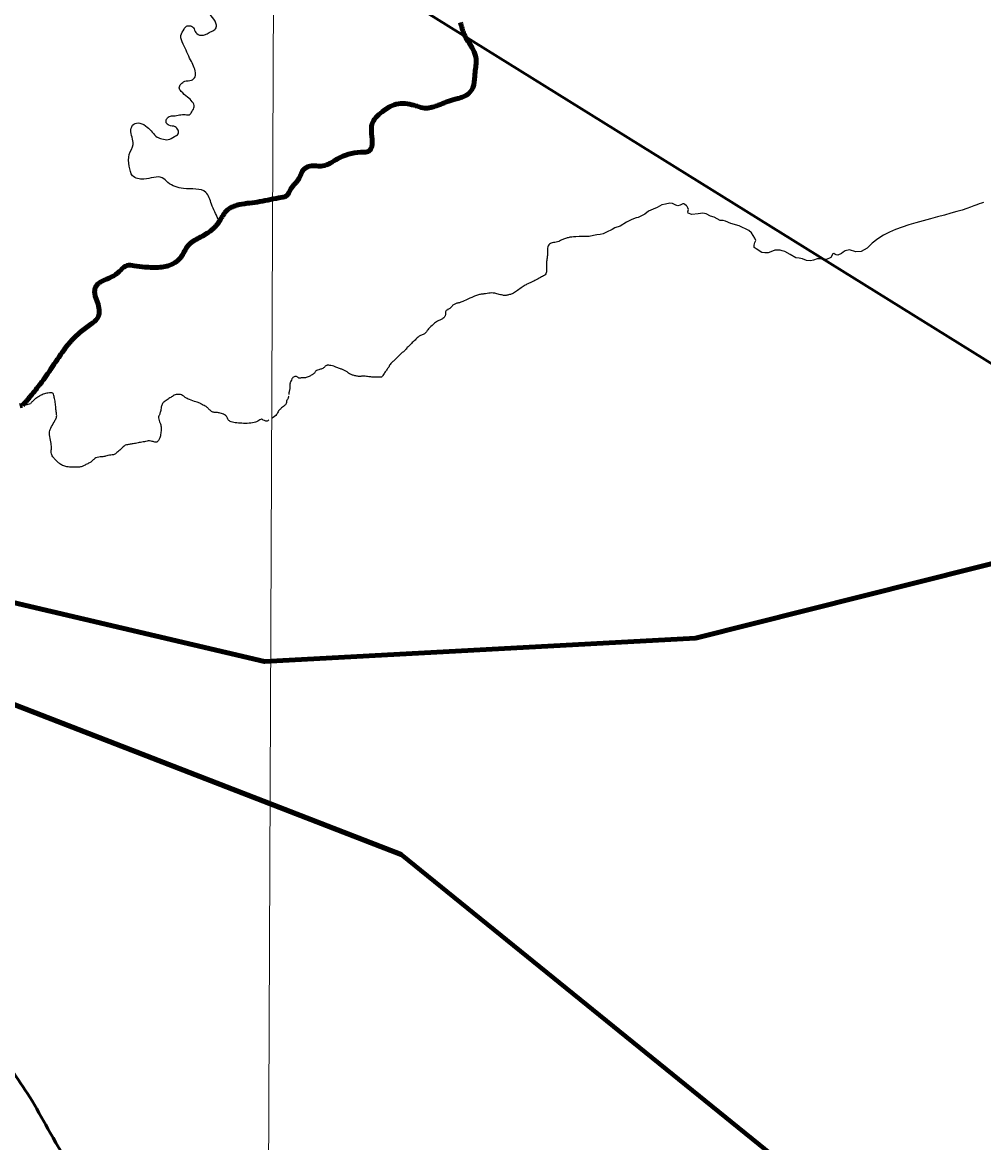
# Model space of a CAD drawing. Extents: x -1643653 to 4543381, y 1624270 to 13878484.
# Drawn here: x 662004 to 672672, y 8968437 to 8980875 of the extents above; entities that cross this region are included whole.
import ezdxf

# ---------------------------------------------------------------- set-up
doc = ezdxf.new("R2010")
doc.units = 0
doc.header["$LTSCALE"] = 200
for name, color, linetype, lineweight in [('1', 7, 'Continuous', 13), ('12', 7, 'Continuous', 25), ('24', 7, 'Continuous', 25), ('58', 7, 'Continuous', 13), ('59', 7, 'Continuous', 53), ('60', 7, 'Continuous', 13), ('9', 7, 'Continuous', 90)]:
    doc.layers.add(name, color=color, linetype=linetype, lineweight=lineweight)

msp = doc.modelspace()

# ---------------------------------------------------------------- linework, layer by layer
at = {"layer": '1'}
msp.add_lwpolyline([(664968.2, 9023436.8), (664657.1, 8949509), (664397.1, 8890880.2)], dxfattribs=at)
at = {"layer": '12', "lineweight": 40}
msp.add_lwpolyline([(664631.3, 8982143.9), (674788, 8975827.4), (677683.8, 8973924.7)], dxfattribs=at)
at = {"layer": '24'}
msp.add_line((672671.2, 8978874.3), (672647.4, 8978867.9), dxfattribs=at)
for points in [[(669373.8, 8978840), (669373.8, 8978840), (669353.6, 8978858.4), (669345.5, 8978862), (669334.7, 8978859.3), (669303.1, 8978844.9), (669277, 8978838.6), (669255.3, 8978845.8), (669219.2, 8978864.7), (669188.6, 8978866.5), (669139.9, 8978858.4), (669102, 8978849.4), (669050.6, 8978819.7), (669003.7, 8978802.6), (668952.3, 8978779.1), (668911.8, 8978746.7), (668837.1, 8978709.5), (668815.5, 8978704.1), (668767.7, 8978686.1), (668710, 8978655.5), (668639.6, 8978613.2), (668577.4, 8978592.5), (668547.7, 8978577.2), (668487.2, 8978546.6), (668447.6, 8978528.5), (668416, 8978519.5), (668377.3, 8978516.3), (668340.8, 8978510.2), (668293.7, 8978496.6), (668187.2, 8978496.2)], [(671134.5, 8978339), (671113.7, 8978325.6), (671095.8, 8978307.8), (671052.7, 8978291.4), (671034.8, 8978292.9), (671021.4, 8978300.3), (671008, 8978310.8), (670999.1, 8978304.8), (670976.7, 8978266.2), (670927.6, 8978240.9), (670918.7, 8978240.9), (670848.7, 8978251.3), (670826.4, 8978249.8), (670783.2, 8978236.4), (670752, 8978227.5), (670707.3, 8978232), (670661.2, 8978248.3), (670624, 8978255.8), (670588.4, 8978259.4), (670525.8, 8978296.6), (670464.8, 8978332.2), (670436.5, 8978339.7), (670415.7, 8978345.6), (670356.2, 8978345.6), (670310, 8978327.8), (670281.7, 8978317.4), (670243, 8978315.9), (670211.8, 8978321.8), (670146.3, 8978362), (670126.9, 8978376.8), (670125.4, 8978400.6), (670131.4, 8978430.3), (670144.8, 8978452.6), (670132.9, 8978480.9), (670097.2, 8978540.3), (670065.9, 8978562.6), (669960.2, 8978614.6), (669866.4, 8978641.4), (669806.9, 8978666.7), (669782.2, 8978675.2), (669748, 8978673.8), (669715.2, 8978693.1), (669682.5, 8978710.9), (669642.3, 8978724.3), (669591.7, 8978751), (669555.9, 8978755.5), (669505.3, 8978751), (669432.4, 8978743.6), (669393.7, 8978758.5), (669387.7, 8978773.3), (669396.7, 8978797.1), (669390.7, 8978814.9), (669381.8, 8978829.8), (669377.3, 8978834.3), (669373.8, 8978840)], [(672671.2, 8978874.3), (672647.4, 8978867.9), (672622.5, 8978859.5), (672595, 8978849.1), (672563.8, 8978837), (672527.5, 8978823.3), (672484.9, 8978808.1), (672434.6, 8978791.6), (672375.8, 8978773.9), (672309.6, 8978755.2), (672237.5, 8978735.5), (672161.1, 8978715), (672081.9, 8978693.6), (672001.4, 8978671.6), (671921.2, 8978649), (671842.8, 8978625.8), (671767.5, 8978602.1), (671695.4, 8978576.4), (671626.3, 8978547.4), (671560.2, 8978513.5), (671496.8, 8978473.3), (671436.1, 8978425.4), (671377.8, 8978368.2)], [(671377.8, 8978368.2), (671313.2, 8978332.5), (671252.5, 8978325.9), (671183, 8978348), (671134.5, 8978339)]]:
    msp.add_lwpolyline(points, dxfattribs=at)
for points in [[(664176.8, 8978694.6), (664102.3, 8978856.1), (664040.3, 8978986.5), (663792, 8979030), (663618.2, 8979098.3), (663556.1, 8979148), (663351.3, 8979135.6), (663227.2, 8979172.8), (663189.9, 8979278.4), (663189.9, 8979408.8), (663233.3, 8979520.6), (663208.5, 8979682.1), (663239.6, 8979744.2), (663307.8, 8979756.7), (663388.5, 8979713.2), (663444.4, 8979657.3), (663500.3, 8979601.4), (663549.9, 8979582.8), (663622.2, 8979573.2), (663691.4, 8979607.8), (663732.3, 8979636.2), (663732.3, 8979680.2), (663700.8, 8979714.8), (663628.5, 8979733.7), (663600.2, 8979758.9), (663600.2, 8979790.4), (663622.2, 8979821.9), (663647.3, 8979834.5), (663697.7, 8979837.6), (663763.7, 8979850.2), (663826.7, 8979850.2), (663858.1, 8979850.2), (663883.3, 8979881.7), (663911.6, 8979938.3), (663836.1, 8980045.3), (663766.9, 8980108.3), (663744.9, 8980149.2), (663763.7, 8980190.1), (663804.6, 8980221.6), (663880.1, 8980234.2), (663914.7, 8980259.4), (663924.2, 8980316), (663870.7, 8980457.7), (663788.9, 8980633.9), (663763.7, 8980728.4), (663798.3, 8980800.8), (663823.5, 8980832.2), (663867.5, 8980835.4), (663892.7, 8980825.9), (663921, 8980775.6), (663968.2, 8980734.7), (664015.4, 8980734.7), (664053.1, 8980747.2), (664103.5, 8980775.6), (664147.5, 8980803.9), (664156.9, 8980844.8), (664112.9, 8980929.8), (664028, 8981077.7), (664006, 8981213.1), (663962, 8981322.8), (663918, 8981351.1), (663864.5, 8981338.5), (663785.8, 8981297.6), (663704.1, 8981310.2), (663641.2, 8981338.5), (663600.2, 8981433), (663647.4, 8981489.6), (663741.8, 8981549.4), (663807.9, 8981703.7), (663795.3, 8981810.7), (663656.9, 8981908.2), (663631.7, 8981996.4), (663716.6, 8982027.8), (663798.4, 8982062.5), (663870.8, 8982125.4), (663845.6, 8982185.2), (663757.5, 8982185.2), (663710.3, 8982241.9), (663710.3, 8982339.5), (663738.7, 8982402.4), (663792.1, 8982427.6), (663867.6, 8982493.7), (663855, 8982559.8), (663855, 8982603.9), (663911.7, 8982688.9), (663990.3, 8982780.1), (664053.2, 8982789.6), (664147.6, 8982767.6), (664219.9, 8982767.6), (664270.3, 8982802.2), (664298.6, 8982862)], [(666866.4, 8980874.9), (666907, 8980741.7), (666995.7, 8980591.9), (667032.7, 8980505), (667032.7, 8980360.8), (667023.5, 8980277.6), (667003.1, 8980150), (666931.1, 8980066.8), (666805.4, 8980022.4), (666618.7, 8979955.8), (666485.6, 8979922.6), (666326.7, 8979961.4), (666128.9, 8979959.6), (665995.9, 8979881.9), (665883.1, 8979739.5), (665877.6, 8979667.4), (665885, 8979549.1), (665859.1, 8979452.9), (665761.1, 8979432.6), (665500.6, 8979360.4), (665337.9, 8979280.9), (665193.8, 8979279.1), (665123.5, 8979240.2), (665075.5, 8979144.1), (664983.1, 8979025.8), (664933.2, 8978949.9), (664850, 8978925.9), (664609.7, 8978879.7), (664384.2, 8978844.5), (664273.3, 8978787.2), (664197.6, 8978678.1), (664101.5, 8978567.2), (663966.6, 8978484), (663844.6, 8978398.9), (663761.4, 8978265.8), (663674.5, 8978193.7), (663532.2, 8978156.7), (663362.2, 8978158.5), (663243.9, 8978173.3), (663166.3, 8978177), (663096.1, 8978125.2), (663016.6, 8978062.4), (662911.2, 8978012.4), (662815.1, 8977934.8), (662805.9, 8977866.4), (662844.7, 8977744.8), (662835.5, 8977589.6), (662763.4, 8977524.9), (662645.1, 8977434.3), (662539.7, 8977332.7), (662443.6, 8977208.9), (662345.7, 8977064.7), (662220, 8976885.4), (662109.1, 8976743.1), (662003.8, 8976621.1)]]:
    msp.add_spline(points, degree=3, dxfattribs=at)
at = {"layer": '24', "lineweight": 53}
msp.add_spline([(666866.4, 8980874.9), (666907, 8980741.7), (666995.7, 8980591.9), (667032.7, 8980505), (667032.7, 8980360.8), (667023.5, 8980277.6), (667003.1, 8980150), (666931.1, 8980066.8), (666805.4, 8980022.4), (666618.7, 8979955.8), (666485.6, 8979922.6), (666326.7, 8979961.4), (666128.9, 8979959.6), (665995.9, 8979881.9), (665883.1, 8979739.5), (665877.6, 8979667.4), (665885, 8979549.1), (665859.1, 8979452.9), (665761.1, 8979432.6), (665500.6, 8979360.4), (665337.9, 8979280.9), (665193.8, 8979279.1), (665123.5, 8979240.2), (665075.5, 8979144.1), (664983.1, 8979025.8), (664933.2, 8978949.9), (664850, 8978925.9), (664609.7, 8978879.7), (664384.2, 8978844.5), (664273.3, 8978787.2), (664197.6, 8978678.1), (664101.5, 8978567.2), (663966.6, 8978484), (663844.6, 8978398.9), (663761.4, 8978265.8), (663674.5, 8978193.7), (663532.2, 8978156.7), (663362.2, 8978158.5), (663243.9, 8978173.3), (663166.3, 8978177), (663096.1, 8978125.2), (663016.6, 8978062.4), (662911.2, 8978012.4), (662815.1, 8977934.8), (662805.9, 8977866.4), (662844.7, 8977744.8), (662835.5, 8977589.6), (662763.4, 8977524.9), (662645.1, 8977434.3), (662539.7, 8977332.7), (662443.6, 8977208.9), (662345.7, 8977064.7), (662220, 8976885.4), (662109.1, 8976743.1), (662003.8, 8976621.1)], degree=3, dxfattribs=at)
at = {"layer": '24'}
for points in [[(668184, 8978496.2), (668123.2, 8978494.4), (668088.9, 8978490.8), (668051.6, 8978483), (668010, 8978470.4), (667972.7, 8978450.6), (667959.6, 8978443.1), (667928.9, 8978431.1), (667894, 8978430.5), (667874.2, 8978426.3), (667853.1, 8978414.9), (667839.2, 8978396.2), (667831.4, 8978368.6), (667830.8, 8978337.9), (667832, 8978298.4), (667827.2, 8978255.7), (667820.6, 8978221.5), (667820, 8978178.8), (667822.3, 8978118.7), (667818.1, 8978094.1), (667806.7, 8978071.9), (667781.4, 8978059.2), (667743.5, 8978035.8), (667727.1, 8978028.3)], [(667727.1, 8978028.3), (667697, 8978011.5), (667670.5, 8977997.1), (667611.1, 8977970.7), (667576.1, 8977953.5), (667527.8, 8977919.8), (667470.7, 8977877.6), (667440.8, 8977861.7), (667398.2, 8977848.3), (667364.4, 8977840.1), (667326.2, 8977847.1), (667266.6, 8977863.7), (667226.5, 8977871.3), (667196.6, 8977871.9), (667163.5, 8977861.8), (667126.6, 8977859.9), (667085.9, 8977856.1), (667044.5, 8977845.2), (667000.6, 8977824.9), (666894.4, 8977777.4), (666862, 8977764.1), (666827, 8977756.5), (666792.6, 8977745), (666770.3, 8977725.3), (666756.3, 8977703.7), (666737.9, 8977692.3), (666721.6, 8977689)], [(666723.9, 8977685), (666709.6, 8977681.2), (666698.6, 8977658.5), (666698.6, 8977638.5), (666698.6, 8977620.4), (666692.3, 8977609.5), (666687.7, 8977600.4), (666674.1, 8977589.5), (666643.1, 8977574.1), (666610.4, 8977559.5), (666570.3, 8977530.5), (666501.6, 8977463.6), (666487, 8977439.9), (666474.3, 8977420.9), (666461.6, 8977413.6), (666441.6, 8977405.4), (666421.5, 8977396.3), (666408.8, 8977391.8), (666397, 8977382.7), (666374.2, 8977363.6), (666364.2, 8977349.1), (666339.7, 8977330), (666319.6, 8977308.2), (666306.6, 8977294.8), (666294.7, 8977280.2), (666273.8, 8977268.4), (666263.8, 8977249.3), (666240.1, 8977222.1), (666223, 8977212.9), (666216.6, 8977205.7), (666159.2, 8977150.4)], [(665384.9, 8977065.7), (665379.5, 8977065.9), (665370.4, 8977063.1), (665359.8, 8977051.3), (665346.8, 8977037.8), (665330.8, 8977029), (665290.3, 8977018.2), (665264.1, 8977008.2), (665257, 8977001.5), (665250.2, 8976988.2), (665239.6, 8976976), (665211.7, 8976957.2), (665174.5, 8976938.1), (665152.8, 8976931), (665139.2, 8976928.4), (665125.2, 8976929.9), (665104.4, 8976928.7), (665089.1, 8976924.8), (665069.3, 8976925.6), (665063.2, 8976930.5), (665053.3, 8976941.5), (665035.6, 8976946.4), (665017.5, 8976940.4), (665003.9, 8976933), (664995.7, 8976921.2), (664981.2, 8976887.3), (664976.1, 8976876.4), (664973.3, 8976860.4), (664971.2, 8976824), (664970.8, 8976802.5), (664968.8, 8976789.9), (664962.9, 8976775.3), (664959.1, 8976756.9), (664960.9, 8976743.6)], [(666159.2, 8977150.4), (666146.1, 8977137.1), (666120.8, 8977111.9), (666096.2, 8977093), (666085.4, 8977078.8), (666074.2, 8977056), (666064.8, 8977042.2), (666036.9, 8977003.9), (666023.4, 8976984.9), (666010.5, 8976964.7), (665997.4, 8976945.5), (665992.9, 8976936.7), (665985.7, 8976934.4), (665958.4, 8976933.5), (665900.6, 8976935.9), (665865.1, 8976938.8), (665804.7, 8976946.8), (665772.3, 8976947.3), (665760.8, 8976943.4), (665735.2, 8976942.2), (665693.9, 8976951.8), (665656.3, 8976962.2), (665629.5, 8976974.8), (665619.5, 8976986.4), (665595, 8977000.4), (665564.6, 8977016.8), (665535.4, 8977029.6), (665491.9, 8977040.3), (665458.1, 8977059), (665431.6, 8977065.4), (665398, 8977069.5), (665385.4, 8977067.5)], [(664456.7, 8976422.9), (664430.2, 8976423.5), (664383.7, 8976427.3), (664314.1, 8976437.6), (664285, 8976460.2), (664274.6, 8976497.7), (664253.9, 8976519.3), (664196.5, 8976539.1), (664160.5, 8976543.6), (664134.1, 8976543.6), (664102.1, 8976552), (664071.1, 8976583), (664048.5, 8976606.5), (664036.3, 8976615), (664009, 8976626.2), (663993, 8976634.7), (663965.7, 8976649.7), (663920, 8976663.7), (663834.4, 8976695.7), (663809.9, 8976708.8), (663794.8, 8976724.8), (663783.6, 8976733.2), (663758.2, 8976743.6), (663725.2, 8976744.5), (663696.1, 8976741.7), (663681.9, 8976731.3), (663636.8, 8976702.2), (663620.8, 8976692.8), (663600.1, 8976678.8), (663576.6, 8976663.7), (663555.9, 8976646.8), (663542.7, 8976599.8), (663541.8, 8976582.9), (663531.4, 8976529.8), (663516.3, 8976504.5), (663512.6, 8976484.7), (663522.9, 8976456.6), (663530.5, 8976426.5), (663546.4, 8976387.1), (663543.4, 8976342.3), (663535.9, 8976282.2), (663522.7, 8976241.8), (663505.8, 8976224.9), (663495.4, 8976213.6), (663477.5, 8976212.7), (663430, 8976227.2), (663399, 8976231), (663376.4, 8976220.6), (663314.3, 8976213.1), (663259.7, 8976198.1), (663208.9, 8976193.4), (663167.5, 8976185), (663147.8, 8976185), (663116.7, 8976155.8), (663073.4, 8976115.4), (663031.5, 8976080.4), (663014.6, 8976072.9), (662989.2, 8976072.9), (662948.8, 8976065.3), (662931.8, 8976056.9), (662882.9, 8976049.4), (662851.8, 8976050.3), (662818, 8976039.1), (662795.4, 8976025.9), (662769.1, 8975996.8), (662741.8, 8975979.9), (662697, 8975959.3), (662667.8, 8975942.3), (662629.2, 8975935.8), (662581.2, 8975933.9), (662506.9, 8975937.7), (662461.8, 8975948.9), (662415.7, 8975974.3), (662392.1, 8975996.8), (662363, 8976026.9), (662340.4, 8976055.1), (662327.2, 8976069.2), (662322.5, 8976102), (662322.5, 8976123.6), (662330, 8976166.7), (662313.1, 8976231.5), (662299.9, 8976320.7), (662314.9, 8976364), (662357.2, 8976445.6), (662382.6, 8976479.4), (662385.5, 8976517.9), (662377.9, 8976560.2), (662371.3, 8976625), (662364.5, 8976687.6), (662351.3, 8976737.4), (662343.8, 8976755.2), (662334.4, 8976761.8), (662324.1, 8976761.8), (662289.2, 8976762.8), (662233.7, 8976746.8), (662191.4, 8976726.1), (662153.5, 8976700.2), (662121.5, 8976674.8), (662097.8, 8976645.8), (662085.2, 8976632.1), (662003.7, 8976621.7)], [(664959, 8976724.5), (664958.9, 8976723.7), (664957.4, 8976715.8), (664952.2, 8976701.9), (664944.7, 8976690), (664935.1, 8976670.7), (664934.8, 8976653), (664927.9, 8976635.3), (664919, 8976624.2), (664900.7, 8976611.8), (664881.9, 8976595.9), (664851.5, 8976567.9), (664842.5, 8976555.5), (664827.4, 8976526), (664817.5, 8976509.8), (664775, 8976481)], [(664960.9, 8976743.6), (664960.9, 8976743.6), (664960.9, 8976743.6), (664960.9, 8976743.6)], [(664739.3, 8976461.8), (664719.8, 8976446.1), (664709.5, 8976446.5), (664671.2, 8976460.2), (664663.6, 8976470.5), (664649.5, 8976470.5), (664627, 8976453.6), (664611.9, 8976443.2), (664543.2, 8976423.5), (664483.3, 8976422.3), (664456.7, 8976422.9)], [(664739.3, 8976461.8), (664739.3, 8976461.8), (664739.3, 8976461.8), (664739.3, 8976461.8)], [(664775, 8976481), (664774.6, 8976480.8), (664774.2, 8976480.6), (664773.8, 8976480.4)]]:
    msp.add_open_spline(points, degree=3, dxfattribs=at)
at = {"layer": '58'}
msp.add_spline([(655983.7, 8975399.4), (656923, 8974848.7), (657608.5, 8974464.4), (658343, 8973736.5), (658963.6, 8973136.3), (659596.6, 8972485.1), (660330.5, 8971655.5), (660495.7, 8971591.2), (661115.6, 8970863.8), (661404.1, 8970086.9), (661693.8, 8969526.2), (662110.5, 8968901.3), (662312.2, 8968544.4), (662816.6, 8967664.9), (663042.2, 8967040.8), (663203.6, 8966302.6), (663365.3, 8965640.7), (663833.2, 8965053.8), (664099.5, 8964849.2), (664772, 8964426.8), (665496.3, 8964144), (666463.4, 8964000.2), (667623.1, 8964148), (668184.3, 8964285.6), (669317.4, 8964230), (670221.1, 8964150), (671187.7, 8963917.1), (671823.3, 8963711.1), (672497.1, 8963517.5), (673386.9, 8963221.4), (674492.1, 8962733.6), (675125.5, 8962146), (675556, 8961711.9), (676150.3, 8960959.1), (676174.9, 8960921)], degree=3, dxfattribs=at)
at = {"layer": '59'}
msp.add_spline([(676174.9, 8960921), (676150.3, 8960959.1), (675556, 8961711.9), (675125.5, 8962146), (674492.1, 8962733.6), (673386.9, 8963221.4), (672497.1, 8963517.5), (671823.3, 8963711.1), (671187.7, 8963917.1), (670221.1, 8964150), (669317.4, 8964230), (668184.3, 8964285.6), (667623.1, 8964148), (666463.4, 8964000.2), (665496.3, 8964144), (664772, 8964426.8), (664099.5, 8964849.2), (663833.2, 8965053.8), (663365.3, 8965640.7), (663203.6, 8966302.6), (663042.2, 8967040.8), (662816.6, 8967664.9), (662312.2, 8968544.4), (662110.5, 8968901.3), (661693.8, 8969526.2), (661404.1, 8970086.9), (661115.6, 8970863.8), (660495.7, 8971591.2), (660330.5, 8971655.5), (659596.6, 8972485.1), (658963.6, 8973136.3), (658343, 8973736.5), (657608.5, 8974464.4), (656923, 8974848.7), (655983.7, 8975399.4)], degree=3, dxfattribs=at)
at = {"layer": '60', "lineweight": 25}
msp.add_spline([(814781, 9009175.5), (814787.2, 9009173.4), (814796.9, 9009173.4), (814799.4, 9009172.4), (814805.1, 9009174.5), (814805.6, 9009176.5), (814811.7, 9009179.5), (814811.7, 9009179.5), (814801.5, 9009181), (814790.7, 9009181.5), (814784.1, 9009183.1), (814777.4, 9009185.1), (814778.4, 9009175.5)], degree=3, dxfattribs=at)
at = {"layer": '9'}
for points in [[(658746.8, 8975176), (664691.5, 8973777.5), (669474.2, 8974039.3), (694202.6, 8980257.8)], [(657923.9, 8974844.3), (666205.7, 8971636.3), (671933.6, 8966993.4), (675245, 8966459.9), (693230.3, 8967549.5), (697027.9, 8970867.6)]]:
    msp.add_lwpolyline(points, dxfattribs=at)
for points in [[(666866.4, 8980874.9), (666907, 8980741.7), (666995.7, 8980591.9), (667032.7, 8980505), (667032.7, 8980360.8), (667023.5, 8980277.6), (667003.1, 8980150), (666931.1, 8980066.8), (666805.4, 8980022.4), (666618.7, 8979955.8), (666485.6, 8979922.6), (666326.7, 8979961.4), (666128.9, 8979959.6), (665995.9, 8979881.9), (665883.1, 8979739.5), (665877.6, 8979667.4), (665885, 8979549.1), (665859.1, 8979452.9), (665761.1, 8979432.6), (665500.6, 8979360.4), (665337.9, 8979280.9), (665193.8, 8979279.1), (665123.5, 8979240.2), (665075.5, 8979144.1), (664983.1, 8979025.8), (664933.2, 8978949.9), (664850, 8978925.9), (664609.7, 8978879.7), (664384.2, 8978844.5), (664273.3, 8978787.2), (664197.6, 8978678.1), (664101.5, 8978567.2), (663966.6, 8978484), (663844.6, 8978398.9), (663761.4, 8978265.8), (663674.5, 8978193.7), (663532.2, 8978156.7), (663362.2, 8978158.5), (663243.9, 8978173.3), (663166.3, 8978177), (663096.1, 8978125.2), (663016.6, 8978062.4), (662911.2, 8978012.4), (662815.1, 8977934.8), (662805.9, 8977866.4), (662844.7, 8977744.8), (662835.5, 8977589.6), (662763.4, 8977524.9), (662645.1, 8977434.3), (662539.7, 8977332.7), (662443.6, 8977208.9), (662345.7, 8977064.7), (662220, 8976885.4), (662109.1, 8976743.1), (662003.8, 8976621.1)], [(637260.6, 8972975.8), (641524.5, 8971056.2), (652526.1, 8965412.7), (653164.3, 8965062.8), (670790.5, 8953770.1), (686194, 8943929.9), (696283.3, 8937647.1)]]:
    msp.add_spline(points, degree=3, dxfattribs=at)
msp.add_open_spline([(662006.4, 8976622.1), (661997, 8976620.8), (661986.6, 8976619.6), (661975.1, 8976618.3)], degree=3, dxfattribs=at)

doc.saveas('drawing.dxf')
